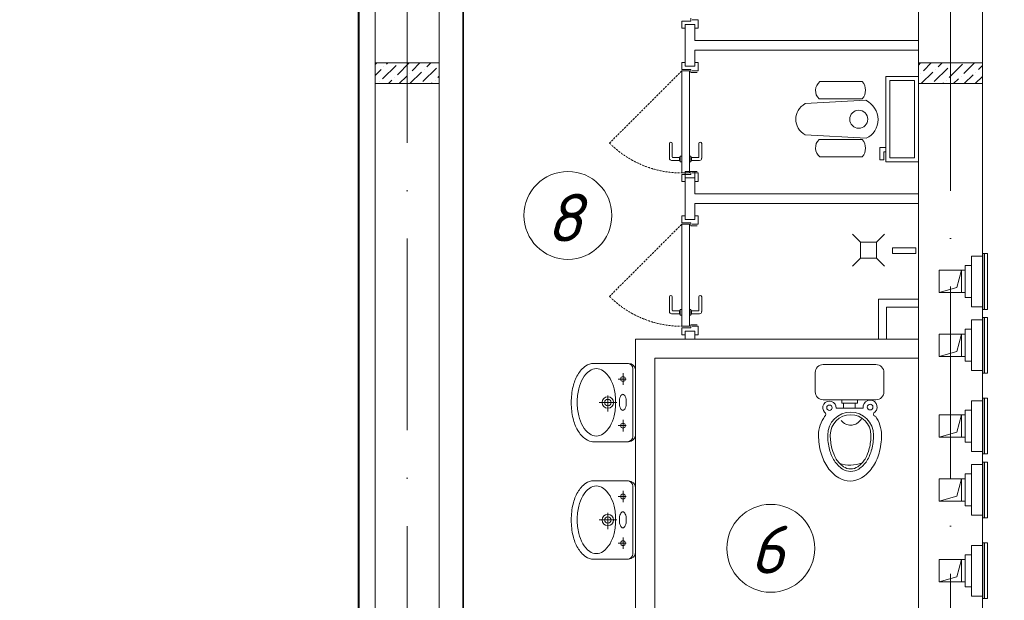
# Model space of a CAD drawing. Header units: millimetres. Extents: x 1114507 to 93926427, y 174473 to 817039.
# Tile 386 of 483: x 1952533 to 1958696, y 776860 to 780496. Entities that reach past the tile are written whole.
import ezdxf

# ---------------------------------------------------------------- set-up
doc = ezdxf.new("R2010")
doc.units = ezdxf.units.MM
for name, pattern in [('ACAD_ISO10W100', [18, 12, -3, 0, -3]), ('ADSK_Скрыто', [6, 3, -3]), ('Beruniy Xref$0$DASHED', [19.05, 12.7, -6.35])]:
    doc.linetypes.add(name, pattern=pattern)
for name, color, linetype, lineweight in [('_Hidden_', 7, 'ADSK_Скрыто', 9), ('expl', 234, 'Continuous', 13), ('Mechanical Equipment', 7, 'Continuous', 18), ('размеры', 12, 'Continuous', 15), ('Сантехника', 150, 'Continuous', 13)]:
    doc.layers.add(name, color=color, linetype=linetype, lineweight=lineweight)
doc.layers.add('ventilatsiya', color=7, linetype='Continuous')
doc.layers.add('АСО-стены кирпич 380 мм', color=7, linetype='Continuous', lineweight=35, true_color=0x745739)
doc.styles.add('iso', font='isocpeur.TTF')
doc.styles.get("Standard").update_dxf_attribs({"font": 'isocpeui.ttf'})

# ---------------------------------------------------------------- blocks, each defined once
blk = doc.blocks.new('blokqav3mak')
at = {"color": 252, "lineweight": 0, "ltscale": 100}
blk.add_line((1599459.4, 782732.1), (1599459.4, 775375.1), dxfattribs=at)
at = {"color": 32, "lineweight": 0, "ltscale": 100}
blk.add_line((1599466.4, 782725.1), (1599466.4, 775375.1), dxfattribs=at)
at = {"color": 1, "linetype": 'ACAD_ISO10W100', "lineweight": 0, "ltscale": 100}
for p, q in [((1599766.4, 782725.1), (1599766.4, 766825.1)), ((1603166.4, 782425.1), (1603166.4, 766825.1))]:
    blk.add_line(p, q, dxfattribs=at)
at = {"lineweight": 0, "ltscale": 100}
for p, q in [((1599566.4, 782625.1), (1599566.4, 775455.1)), ((1599966.4, 782225.1), (1599966.4, 775455.1)), ((1602966.4, 776325.1), (1602966.4, 782225.1)), ((1603366.4, 776325.1), (1603366.4, 782225.1)), ((1602766.4, 778495.1), (1602766.4, 778695.1)), ((1602766.4, 778695.1), (1602966.4, 778695.1)), ((1602966.4, 778695.1), (1602966.4, 778495.1)), ((1601196.4, 776325.1), (1601196.4, 778495.1)), ((1601196.4, 778495.1), (1602966.4, 778495.1)), ((1602966.4, 778495.1), (1602766.4, 778495.1)), ((1601316.4, 776325.1), (1601316.4, 778375.1)), ((1601316.4, 778375.1), (1602966.4, 778375.1))]:
    blk.add_line(p, q, dxfattribs=at)
at = {"color": 0, "lineweight": 0}
for p, q in [((1601484.5, 780443.2), (1601484.5, 780487)), ((1601484.5, 780487), (1601541.4, 780487)), ((1601541.4, 780487), (1601541.4, 780504.5)), ((1601550.1, 780495.7), (1601588.2, 780495.7)), ((1601588.2, 780495.7), (1601588.2, 780443.2)), ((1601506.4, 780443.2), (1601484.5, 780443.2)), ((1601506.4, 780465.1), (1601566.4, 780465.1)), ((1601588.2, 780443.2), (1601566.4, 780443.2)), ((1601506.4, 780227), (1601484.5, 780227)), ((1601484.5, 780227), (1601484.5, 780183.2)), ((1601484.5, 780183.2), (1601541.4, 780183.2)), ((1601532.6, 780174.5), (1601484.5, 780174.5)), ((1601484.5, 780174.5), (1601484.5, 779535.7)), ((1601506.4, 780205.1), (1601566.4, 780205.1)), ((1601532.6, 779535.7), (1601532.6, 780174.5)), ((1601541.4, 780183.2), (1601541.4, 780165.7)), ((1601550.1, 780174.5), (1601588.2, 780174.5)), ((1601588.2, 780227), (1601566.4, 780227)), ((1601588.2, 780174.5), (1601588.2, 780227)), ((1601541.4, 780165.7), (1601580.7, 780165.7)), ((1601407.5, 779627.6), (1601407.5, 779719.5)), ((1601425, 779719.5), (1601425, 779636.4)), ((1601592.1, 779719.5), (1601592.1, 779636.4)), ((1601609.6, 779627.6), (1601609.6, 779719.5)), ((1601470.5, 779614.5), (1601420.6, 779614.5)), ((1601429.4, 779632), (1601470.5, 779632)), ((1601470.5, 779614.5), (1601470.5, 779632)), ((1601474.9, 779636.4), (1601475.7, 779636.4)), ((1601484.5, 779640.7), (1601475.7, 779640.7)), ((1601475.7, 779640.7), (1601475.7, 779605.7)), ((1601484.5, 779605.7), (1601484.5, 779640.7)), ((1601532.6, 779640.7), (1601541.4, 779640.7)), ((1601541.4, 779640.7), (1601541.4, 779605.7)), ((1601542.2, 779636.4), (1601541.4, 779636.4)), ((1601587.7, 779632), (1601546.6, 779632)), ((1601546.6, 779614.5), (1601546.6, 779632)), ((1601546.6, 779614.5), (1601596.4, 779614.5)), ((1601475.7, 779610.1), (1601474.9, 779610.1)), ((1601475.7, 779605.7), (1601484.5, 779605.7)), ((1601541.4, 779605.7), (1601532.6, 779605.7)), ((1601541.4, 779610.1), (1601542.2, 779610.1)), ((1601484.5, 779535.7), (1601532.6, 779535.7)), ((1601484.5, 779483.2), (1601484.5, 779527)), ((1601484.5, 779527), (1601541.4, 779527)), ((1601506.4, 779505.1), (1601566.4, 779505.1)), ((1601541.4, 779527), (1601541.4, 779544.5)), ((1601541.4, 779544.5), (1601580.7, 779544.5)), ((1601550.1, 779535.7), (1601588.2, 779535.7)), ((1601588.2, 779535.7), (1601588.2, 779483.2)), ((1601506.4, 779483.2), (1601484.5, 779483.2)), ((1601588.2, 779483.2), (1601566.4, 779483.2)), ((1601506.4, 779267), (1601484.5, 779267)), ((1601484.5, 779267), (1601484.5, 779223.2)), ((1601506.4, 779245.1), (1601566.4, 779245.1)), ((1601588.2, 779267), (1601566.4, 779267)), ((1601588.2, 779214.5), (1601588.2, 779267)), ((1601484.5, 779223.2), (1601541.4, 779223.2)), ((1601532.6, 779214.5), (1601484.5, 779214.5)), ((1601484.5, 779214.5), (1601484.5, 778575.7)), ((1601532.6, 778575.7), (1601532.6, 779214.5)), ((1601541.4, 779223.2), (1601541.4, 779205.7)), ((1601541.4, 779205.7), (1601580.7, 779205.7)), ((1601550.1, 779214.5), (1601588.2, 779214.5)), ((1601407.5, 778667.6), (1601407.5, 778759.5)), ((1601425, 778759.5), (1601425, 778676.4)), ((1601592.1, 778759.5), (1601592.1, 778676.4)), ((1601609.6, 778667.6), (1601609.6, 778759.5)), ((1601470.5, 778654.5), (1601420.6, 778654.5)), ((1601429.4, 778672), (1601470.5, 778672)), ((1601470.5, 778654.5), (1601470.5, 778672)), ((1601474.9, 778676.4), (1601475.7, 778676.4)), ((1601475.7, 778650.1), (1601474.9, 778650.1)), ((1601484.5, 778680.7), (1601475.7, 778680.7)), ((1601475.7, 778680.7), (1601475.7, 778645.7)), ((1601475.7, 778645.7), (1601484.5, 778645.7)), ((1601484.5, 778645.7), (1601484.5, 778680.7)), ((1601532.6, 778680.7), (1601541.4, 778680.7)), ((1601541.4, 778645.7), (1601532.6, 778645.7)), ((1601541.4, 778680.7), (1601541.4, 778645.7)), ((1601542.2, 778676.4), (1601541.4, 778676.4)), ((1601541.4, 778650.1), (1601542.2, 778650.1)), ((1601587.7, 778672), (1601546.6, 778672)), ((1601546.6, 778654.5), (1601546.6, 778672)), ((1601546.6, 778654.5), (1601596.4, 778654.5)), ((1601484.5, 778575.7), (1601532.6, 778575.7)), ((1601484.5, 778523.2), (1601484.5, 778567)), ((1601484.5, 778567), (1601541.4, 778567)), ((1601541.4, 778567), (1601541.4, 778584.5)), ((1601541.4, 778584.5), (1601580.7, 778584.5)), ((1601550.1, 778575.7), (1601588.2, 778575.7)), ((1601588.2, 778575.7), (1601588.2, 778523.2)), ((1601506.4, 778523.2), (1601484.5, 778523.2)), ((1601506.4, 778545.1), (1601566.4, 778545.1)), ((1601588.2, 778523.2), (1601566.4, 778523.2))]:
    blk.add_line(p, q, dxfattribs=at)
at = {"linetype": 'Continuous', "lineweight": 0, "ltscale": 100}
for p, q in [((1599566.4, 780214.5, 0), (1599577, 780225.1, 0)), ((1599566.4, 780147.1, 0), (1599603.8, 780184.5, 0)), ((1599612.2, 780125.6, 0), (1599696.4, 780209.8, 0)), ((1599620.6, 780201.4, 0), (1599620.6, 780201.4, 0)), ((1599637.4, 780218.2, 0), (1599644.3, 780225.1, 0)), ((1599704.8, 780150.9, 0), (1599779, 780225.1, 0)), ((1599783.7, 780095.1, 0), (1599856.3, 780167.7, 0)), ((1599797.4, 780176.1, 0), (1599846.4, 780225.1, 0)), ((1599864.7, 780108.8, 0), (1599948.9, 780193, 0)), ((1599873.2, 780184.5, 0), (1599873.2, 780184.5, 0)), ((1599890, 780201.4, 0), (1599913.7, 780225.1, 0)), ((1599965.8, 780209.8, 0), (1599965.8, 780209.8, 0)), ((1602966.4, 780211.9, 0), (1602979.5, 780225.1, 0)), ((1602984.2, 780095.1, 0), (1603056.8, 780167.7, 0)), ((1602997.9, 780176.1, 0), (1603046.9, 780225.1, 0)), ((1603065.2, 780108.8, 0), (1603149.4, 780193, 0)), ((1603073.7, 780184.5, 0), (1603073.7, 780184.5, 0)), ((1603090.5, 780201.4, 0), (1603114.2, 780225.1, 0)), ((1603157.8, 780134, 0), (1603242, 780218.2, 0)), ((1603166.3, 780209.8, 0), (1603166.3, 780209.8, 0)), ((1603250.5, 780159.3, 0), (1603316.3, 780225.1, 0)), ((1603326.2, 780167.7, 0), (1603326.2, 780167.7, 0)), ((1603343.1, 780184.5, 0), (1603366.4, 780207.8, 0)), ((1599595.3, 780108.8, 0), (1599595.3, 780108.8, 0)), ((1599649, 780095.1, 0), (1599671.1, 780117.2, 0)), ((1599687.9, 780134, 0), (1599687.9, 780134, 0)), ((1599716.4, 780095.1, 0), (1599763.7, 780142.4, 0)), ((1599780.6, 780159.3, 0), (1599780.6, 780159.3, 0)), ((1599940.5, 780117.2, 0), (1599940.5, 780117.2, 0)), ((1599957.4, 780134, 0), (1599966.4, 780143, 0)), ((1602981, 780159.3, 0), (1602981, 780159.3, 0)), ((1603141, 780117.2, 0), (1603141, 780117.2, 0)), ((1603186.3, 780095.1, 0), (1603216.8, 780125.6, 0)), ((1603233.6, 780142.4, 0), (1603233.6, 780142.4, 0)), ((1603253.6, 780095.1, 0), (1603309.4, 780150.9, 0)), ((1603321, 780095.1, 0), (1603366.4, 780140.5, 0)), ((1599918.4, 780095.1, 0), (1599923.7, 780100.4, 0)), ((1603118.9, 780095.1, 0), (1603124.2, 780100.4, 0))]:
    blk.add_line(p, q, dxfattribs=at)
at = {"color": 0, "linetype": 'Beruniy Xref$0$DASHED', "lineweight": 0}
for p, q in [((1601484.5, 780174.5), (1601032.8, 779722.8)), ((1601484.5, 779214.5), (1601032.8, 778762.8))]:
    blk.add_line(p, q, dxfattribs=at)
at = {"lineweight": 0}
for p, q in [((1602554.4, 779152.5), (1602604.4, 779102.5)), ((1602754.4, 779152.5), (1602704.4, 779102.5)), ((1602704.4, 779102.5), (1602604.4, 779102.5)), ((1602604.4, 779102.5), (1602604.4, 779002.5)), ((1602704.4, 779002.5), (1602704.4, 779102.5)), ((1602803.3, 779031.5), (1602803.3, 779066.2)), ((1602803.3, 779066.2), (1602950.6, 779066.2)), ((1602950.6, 779066.2), (1602950.6, 779031.5)), ((1602554.4, 778952.5), (1602604.4, 779002.5)), ((1602604.4, 779002.5), (1602704.4, 779002.5)), ((1602754.4, 778952.5), (1602704.4, 779002.5)), ((1602950.6, 779031.5), (1602803.3, 779031.5))]:
    blk.add_line(p, q, dxfattribs=at)
at = {"color": 144, "lineweight": 0, "ltscale": 100}
for p, q in [((1602966.4, 778745.1), (1602716.4, 778745.1)), ((1602716.4, 778745.1), (1602716.4, 778495.1))]:
    blk.add_line(p, q, dxfattribs=at)
at = {"color": 0, "linetype": 'Beruniy Xref$0$DASHED', "lineweight": 0}
for centre in [(1601484.5, 780174.5), (1601484.5, 779214.5)]:
    blk.add_arc(centre, 638.7, 225, 270, dxfattribs=at)
at = {"color": 0, "lineweight": 0}
for centre, radius, start, end in [((1601416.3, 779719.5), 8.75, 360, 180), ((1601600.8, 779719.5), 8.75, 360, 180), ((1601420.6, 779627.6), 13.1, 180, 270), ((1601429.4, 779636.4), 4.37, 180, 270), ((1601474.9, 779632), 4.37, 90, 180), ((1601474.9, 779614.5), 4.37, 180, 270), ((1601542.2, 779632), 4.37, 360, 90), ((1601542.2, 779614.5), 4.37, 270, 360), ((1601587.7, 779636.4), 4.37, 270, 360), ((1601596.4, 779627.6), 13.1, 270, 360), ((1601416.3, 778759.5), 8.75, 360, 180), ((1601600.8, 778759.5), 8.75, 360, 180), ((1601420.6, 778667.6), 13.1, 180, 270), ((1601429.4, 778676.4), 4.37, 180, 270), ((1601474.9, 778672), 4.37, 90, 180), ((1601474.9, 778654.5), 4.37, 180, 270), ((1601542.2, 778672), 4.37, 360, 90), ((1601542.2, 778654.5), 4.37, 270, 360), ((1601587.7, 778676.4), 4.37, 270, 360), ((1601596.4, 778667.6), 13.1, 270, 360)]:
    blk.add_arc(centre, radius, start, end, dxfattribs=at)
at = {"layer": '_Hidden_', "color": 5, "lineweight": 0}
for p, q in [((1603299.3, 779015.4), (1603299.3, 779015.1)), ((1603299.3, 779015.1), (1603299.3, 779015.4)), ((1603323.3, 779015.1), (1603323.3, 779015.4)), ((1603323.3, 779015.4), (1603323.3, 779015.1)), ((1603366.4, 779015.1), (1603366.4, 779015.4)), ((1603366.4, 779015.4), (1603366.4, 779015.1)), ((1603369.7, 779030.7), (1603370.2, 779030.7)), ((1603299.3, 778697.7), (1603299.3, 778697.4)), ((1603299.3, 778697.4), (1603299.3, 778697.7)), ((1603323.3, 778697.4), (1603323.3, 778697.7)), ((1603323.3, 778697.7), (1603323.3, 778697.4)), ((1603366.4, 778697.7), (1603366.4, 778697.4)), ((1603366.4, 778697.4), (1603366.4, 778697.7)), ((1603370.2, 778681.7), (1603369.7, 778681.7)), ((1603369.7, 778631.1), (1603370.2, 778631.1)), ((1603299.3, 778615.9), (1603299.3, 778615.5)), ((1603299.3, 778615.5), (1603299.3, 778615.9)), ((1603323.3, 778615.5), (1603323.3, 778615.9)), ((1603323.3, 778615.9), (1603323.3, 778615.5)), ((1603366.4, 778615.5), (1603366.4, 778615.9)), ((1603366.4, 778615.9), (1603366.4, 778615.5)), ((1603299.3, 778298.2), (1603299.3, 778297.9)), ((1603299.3, 778297.9), (1603299.3, 778298.2)), ((1603323.3, 778297.9), (1603323.3, 778298.2)), ((1603323.3, 778298.2), (1603323.3, 778297.9)), ((1603366.4, 778298.2), (1603366.4, 778297.9)), ((1603366.4, 778297.9), (1603366.4, 778298.2)), ((1603370.2, 778282.2), (1603369.7, 778282.2)), ((1603299.3, 778109.6), (1603299.3, 778109.3)), ((1603299.3, 778109.3), (1603299.3, 778109.6)), ((1603323.3, 778109.3), (1603323.3, 778109.6)), ((1603323.3, 778109.6), (1603323.3, 778109.3)), ((1603366.4, 778109.3), (1603366.4, 778109.6)), ((1603366.4, 778109.6), (1603366.4, 778109.3)), ((1603369.7, 778124.9), (1603370.2, 778124.9)), ((1603299.3, 777792), (1603299.3, 777791.6)), ((1603299.3, 777791.6), (1603299.3, 777792)), ((1603323.3, 777791.6), (1603323.3, 777792)), ((1603323.3, 777792), (1603323.3, 777791.6)), ((1603366.4, 777792), (1603366.4, 777791.6)), ((1603366.4, 777791.6), (1603366.4, 777792)), ((1603370.2, 777776), (1603369.7, 777776)), ((1603299.3, 777710.1), (1603299.3, 777709.8)), ((1603299.3, 777709.8), (1603299.3, 777710.1)), ((1603323.3, 777709.8), (1603323.3, 777710.1)), ((1603323.3, 777710.1), (1603323.3, 777709.8)), ((1603366.4, 777709.8), (1603366.4, 777710.1)), ((1603366.4, 777710.1), (1603366.4, 777709.8)), ((1603369.7, 777725.4), (1603370.2, 777725.4)), ((1603299.3, 777392.4), (1603299.3, 777392.1)), ((1603299.3, 777392.1), (1603299.3, 777392.4)), ((1603323.3, 777392.1), (1603323.3, 777392.4)), ((1603323.3, 777392.4), (1603323.3, 777392.1)), ((1603366.4, 777392.4), (1603366.4, 777392.1)), ((1603366.4, 777392.1), (1603366.4, 777392.4)), ((1603370.2, 777376.4), (1603369.7, 777376.4)), ((1603369.7, 777219.1), (1603370.2, 777219.1)), ((1603299.3, 777203.9), (1603299.3, 777203.5)), ((1603299.3, 777203.5), (1603299.3, 777203.9)), ((1603323.3, 777203.5), (1603323.3, 777203.9)), ((1603323.3, 777203.9), (1603323.3, 777203.5)), ((1603366.4, 777203.5), (1603366.4, 777203.9)), ((1603366.4, 777203.9), (1603366.4, 777203.5)), ((1603299.3, 776886.2), (1603299.3, 776885.9)), ((1603299.3, 776885.9), (1603299.3, 776886.2)), ((1603323.3, 776885.9), (1603323.3, 776886.2)), ((1603323.3, 776886.2), (1603323.3, 776885.9)), ((1603366.4, 776886.2), (1603366.4, 776885.9)), ((1603366.4, 776885.9), (1603366.4, 776886.2)), ((1603370.2, 776870.2), (1603369.7, 776870.2))]:
    blk.add_line(p, q, dxfattribs=at)
at = {"layer": 'Mechanical Equipment', "color": 5, "lineweight": 0}
for p, q in [((1603323.3, 779015.4), (1603299.3, 779015.4)), ((1603299.3, 779015.4), (1603299.3, 779015.1)), ((1603299.3, 779005.4), (1603299.3, 779015.4)), ((1603299.3, 778707.4), (1603299.3, 779005.4)), ((1603366.4, 779015.4), (1603323.3, 779015.4)), ((1603323.3, 779015.1), (1603323.3, 779015.4)), ((1603323.3, 779015.4), (1603323.3, 779015.1)), ((1603366.4, 779015.1), (1603366.4, 779015.4)), ((1603366.4, 779015.4), (1603366.4, 779005.4)), ((1603366.4, 779005.4), (1603366.4, 778707.4)), ((1603369.4, 779030.7), (1603369.4, 778681.7)), ((1603369.7, 779030.7), (1603369.7, 778681.7)), ((1603369.7, 779030.7), (1603379.4, 779030.7)), ((1603379.4, 779030.7), (1603388.8, 779030.7)), ((1603379.4, 779030.7), (1603379.4, 778681.7)), ((1603388.8, 779030.7), (1603398.4, 779030.7)), ((1603398.4, 778681.7), (1603398.4, 779030.7)), ((1603299.3, 778956.4), (1603258.1, 778956.4)), ((1603258.1, 778756.4), (1603258.1, 778956.4)), ((1603258.1, 778756.4), (1603299.3, 778756.4)), ((1603299.3, 778697.4), (1603299.3, 778707.4)), ((1603299.3, 778697.7), (1603299.3, 778697.4)), ((1603299.3, 778697.4), (1603323.3, 778697.4)), ((1603323.3, 778697.4), (1603323.3, 778697.7)), ((1603323.3, 778697.7), (1603323.3, 778697.4)), ((1603323.3, 778697.4), (1603366.4, 778697.4)), ((1603366.4, 778707.4), (1603366.4, 778697.4)), ((1603366.4, 778697.4), (1603366.4, 778697.7)), ((1603369.4, 778631.1), (1603369.4, 778282.2)), ((1603379.4, 778681.7), (1603369.7, 778681.7)), ((1603369.7, 778631.1), (1603369.7, 778282.2)), ((1603369.7, 778631.1), (1603379.4, 778631.1)), ((1603388.8, 778681.7), (1603379.4, 778681.7)), ((1603379.4, 778631.1), (1603388.8, 778631.1)), ((1603379.4, 778631.1), (1603379.4, 778282.2)), ((1603398.4, 778681.7), (1603388.8, 778681.7)), ((1603388.8, 778631.1), (1603398.4, 778631.1)), ((1603398.4, 778282.2), (1603398.4, 778631.1)), ((1603323.3, 778615.9), (1603299.3, 778615.9)), ((1603299.3, 778615.9), (1603299.3, 778615.5)), ((1603299.3, 778605.9), (1603299.3, 778615.9)), ((1603299.3, 778307.9), (1603299.3, 778605.9)), ((1603366.4, 778615.9), (1603323.3, 778615.9)), ((1603323.3, 778615.5), (1603323.3, 778615.9)), ((1603323.3, 778615.9), (1603323.3, 778615.5)), ((1603366.4, 778615.5), (1603366.4, 778615.9)), ((1603366.4, 778615.9), (1603366.4, 778605.9)), ((1603366.4, 778605.9), (1603366.4, 778307.9)), ((1603299.3, 778556.9), (1603258.1, 778556.9)), ((1603258.1, 778356.9), (1603258.1, 778556.9)), ((1603258.1, 778356.9), (1603299.3, 778356.9)), ((1603299.3, 778297.9), (1603299.3, 778307.9)), ((1603299.3, 778298.2), (1603299.3, 778297.9)), ((1603299.3, 778297.9), (1603323.3, 778297.9)), ((1603323.3, 778297.9), (1603323.3, 778298.2)), ((1603323.3, 778298.2), (1603323.3, 778297.9)), ((1603323.3, 778297.9), (1603366.4, 778297.9)), ((1603366.4, 778307.9), (1603366.4, 778297.9)), ((1603366.4, 778297.9), (1603366.4, 778298.2)), ((1603379.4, 778282.2), (1603369.7, 778282.2)), ((1603388.8, 778282.2), (1603379.4, 778282.2)), ((1603398.4, 778282.2), (1603388.8, 778282.2)), ((1603323.3, 778109.6), (1603299.3, 778109.6)), ((1603299.3, 778109.6), (1603299.3, 778109.3)), ((1603299.3, 778099.6), (1603299.3, 778109.6)), ((1603299.3, 777801.6), (1603299.3, 778099.6)), ((1603366.4, 778109.6), (1603323.3, 778109.6)), ((1603323.3, 778109.3), (1603323.3, 778109.6)), ((1603323.3, 778109.6), (1603323.3, 778109.3)), ((1603366.4, 778109.3), (1603366.4, 778109.6)), ((1603366.4, 778109.6), (1603366.4, 778099.6)), ((1603366.4, 778099.6), (1603366.4, 777801.6)), ((1603369.4, 778124.9), (1603369.4, 777776)), ((1603369.7, 778124.9), (1603369.7, 777776)), ((1603369.7, 778124.9), (1603379.4, 778124.9)), ((1603379.4, 778124.9), (1603388.8, 778124.9)), ((1603379.4, 778124.9), (1603379.4, 777776)), ((1603388.8, 778124.9), (1603398.4, 778124.9)), ((1603398.4, 777776), (1603398.4, 778124.9)), ((1603299.3, 778050.6), (1603258.1, 778050.6)), ((1603258.1, 777850.6), (1603258.1, 778050.6)), ((1603258.1, 777850.6), (1603299.3, 777850.6)), ((1603299.3, 777791.6), (1603299.3, 777801.6)), ((1603299.3, 777792), (1603299.3, 777791.6)), ((1603299.3, 777791.6), (1603323.3, 777791.6)), ((1603323.3, 777791.6), (1603323.3, 777792)), ((1603323.3, 777792), (1603323.3, 777791.6)), ((1603323.3, 777791.6), (1603366.4, 777791.6)), ((1603366.4, 777801.6), (1603366.4, 777791.6)), ((1603366.4, 777791.6), (1603366.4, 777792)), ((1603379.4, 777776), (1603369.7, 777776)), ((1603388.8, 777776), (1603379.4, 777776)), ((1603398.4, 777776), (1603388.8, 777776)), ((1603323.3, 777710.1), (1603299.3, 777710.1)), ((1603299.3, 777710.1), (1603299.3, 777709.8)), ((1603299.3, 777700.1), (1603299.3, 777710.1)), ((1603366.4, 777710.1), (1603323.3, 777710.1)), ((1603323.3, 777709.8), (1603323.3, 777710.1)), ((1603323.3, 777710.1), (1603323.3, 777709.8)), ((1603366.4, 777709.8), (1603366.4, 777710.1)), ((1603366.4, 777710.1), (1603366.4, 777700.1)), ((1603369.4, 777725.4), (1603369.4, 777376.4)), ((1603369.7, 777725.4), (1603369.7, 777376.4)), ((1603369.7, 777725.4), (1603379.4, 777725.4)), ((1603379.4, 777725.4), (1603388.8, 777725.4)), ((1603379.4, 777725.4), (1603379.4, 777376.4)), ((1603388.8, 777725.4), (1603398.4, 777725.4)), ((1603398.4, 777376.4), (1603398.4, 777725.4)), ((1603299.3, 777651.1), (1603258.1, 777651.1)), ((1603258.1, 777451.1), (1603258.1, 777651.1)), ((1603299.3, 777402.1), (1603299.3, 777700.1)), ((1603366.4, 777700.1), (1603366.4, 777402.1)), ((1603258.1, 777451.1), (1603299.3, 777451.1)), ((1603299.3, 777392.1), (1603299.3, 777402.1)), ((1603366.4, 777402.1), (1603366.4, 777392.1)), ((1603299.3, 777392.4), (1603299.3, 777392.1)), ((1603299.3, 777392.1), (1603323.3, 777392.1)), ((1603323.3, 777392.1), (1603323.3, 777392.4)), ((1603323.3, 777392.4), (1603323.3, 777392.1)), ((1603323.3, 777392.1), (1603366.4, 777392.1)), ((1603366.4, 777392.1), (1603366.4, 777392.4)), ((1603379.4, 777376.4), (1603369.7, 777376.4)), ((1603388.8, 777376.4), (1603379.4, 777376.4)), ((1603398.4, 777376.4), (1603388.8, 777376.4)), ((1603369.4, 777219.1), (1603369.4, 776870.2)), ((1603369.7, 777219.1), (1603369.7, 776870.2)), ((1603369.7, 777219.1), (1603379.4, 777219.1)), ((1603379.4, 777219.1), (1603388.8, 777219.1)), ((1603379.4, 777219.1), (1603379.4, 776870.2)), ((1603388.8, 777219.1), (1603398.4, 777219.1)), ((1603398.4, 776870.2), (1603398.4, 777219.1)), ((1603323.3, 777203.9), (1603299.3, 777203.9)), ((1603299.3, 777203.9), (1603299.3, 777203.5)), ((1603299.3, 777193.9), (1603299.3, 777203.9)), ((1603299.3, 776895.9), (1603299.3, 777193.9)), ((1603366.4, 777203.9), (1603323.3, 777203.9)), ((1603323.3, 777203.5), (1603323.3, 777203.9)), ((1603323.3, 777203.9), (1603323.3, 777203.5)), ((1603366.4, 777203.5), (1603366.4, 777203.9)), ((1603366.4, 777203.9), (1603366.4, 777193.9)), ((1603366.4, 777193.9), (1603366.4, 776895.9)), ((1603299.3, 777144.9), (1603258.1, 777144.9)), ((1603258.1, 776944.9), (1603258.1, 777144.9)), ((1603258.1, 776944.9), (1603299.3, 776944.9)), ((1603299.3, 776885.9), (1603299.3, 776895.9)), ((1603299.3, 776886.2), (1603299.3, 776885.9)), ((1603299.3, 776885.9), (1603323.3, 776885.9)), ((1603323.3, 776885.9), (1603323.3, 776886.2)), ((1603323.3, 776886.2), (1603323.3, 776885.9)), ((1603323.3, 776885.9), (1603366.4, 776885.9)), ((1603366.4, 776895.9), (1603366.4, 776885.9)), ((1603366.4, 776885.9), (1603366.4, 776886.2)), ((1603379.4, 776870.2), (1603369.7, 776870.2)), ((1603388.8, 776870.2), (1603379.4, 776870.2)), ((1603398.4, 776870.2), (1603388.8, 776870.2))]:
    blk.add_line(p, q, dxfattribs=at)
at = {"layer": 'ventilatsiya', "lineweight": 0, "ltscale": 100}
for p, q in [((1603236.4, 778926.4), (1603096.4, 778926.4)), ((1603096.4, 778926.4), (1603096.4, 778786.4)), ((1603191, 778926.4), (1603258.1, 778926.4)), ((1603236.4, 778926.4), (1603207.2, 778818)), ((1603236.4, 778786.4), (1603236.4, 778926.4)), ((1603207.2, 778818), (1603096.4, 778786.4)), ((1603096.4, 778786.4), (1603236.4, 778786.4)), ((1603191, 778786.4), (1603258.1, 778786.4)), ((1603236.4, 778526.9), (1603096.4, 778526.9)), ((1603096.4, 778526.9), (1603096.4, 778386.9)), ((1603191, 778526.9), (1603258.1, 778526.9)), ((1603236.4, 778526.9), (1603207.2, 778418.5)), ((1603236.4, 778386.9), (1603236.4, 778526.9)), ((1603207.2, 778418.5), (1603096.4, 778386.9)), ((1603096.4, 778386.9), (1603236.4, 778386.9)), ((1603191, 778386.9), (1603258.1, 778386.9)), ((1603236.4, 778020.6), (1603096.4, 778020.6)), ((1603096.4, 778020.6), (1603096.4, 777880.6)), ((1603191, 778020.6), (1603258.1, 778020.6)), ((1603236.4, 778020.6), (1603207.2, 777912.3)), ((1603236.4, 777880.6), (1603236.4, 778020.6)), ((1603207.2, 777912.3), (1603096.4, 777880.6)), ((1603096.4, 777880.6), (1603236.4, 777880.6)), ((1603191, 777880.6), (1603258.1, 777880.6)), ((1603236.4, 777621.1), (1603096.4, 777621.1)), ((1603096.4, 777621.1), (1603096.4, 777481.1)), ((1603191, 777621.1), (1603258.1, 777621.1)), ((1603236.4, 777621.1), (1603207.2, 777512.8)), ((1603236.4, 777481.1), (1603236.4, 777621.1)), ((1603207.2, 777512.8), (1603096.4, 777481.1)), ((1603096.4, 777481.1), (1603236.4, 777481.1)), ((1603191, 777481.1), (1603258.1, 777481.1)), ((1603236.4, 777114.9), (1603096.4, 777114.9)), ((1603096.4, 777114.9), (1603096.4, 776974.9)), ((1603191, 777114.9), (1603258.1, 777114.9)), ((1603236.4, 777114.9), (1603207.2, 777006.5)), ((1603236.4, 776974.9), (1603236.4, 777114.9)), ((1603207.2, 777006.5), (1603096.4, 776974.9)), ((1603096.4, 776974.9), (1603236.4, 776974.9)), ((1603191, 776974.9), (1603258.1, 776974.9))]:
    blk.add_line(p, q, dxfattribs=at)
at = {"layer": 'АСО-стены кирпич 380 мм', "color": 5, "lineweight": 0}
for p, q in [((1601506.4, 780205.1), (1601506.4, 780465.1)), ((1601506.4, 780465.1), (1601566.4, 780465.1)), ((1601566.4, 780465.1), (1601566.4, 780365.1)), ((1601566.4, 780365.1), (1602966.4, 780365.1)), ((1602966.4, 780365.1), (1602966.4, 780305.1)), ((1601566.4, 780305.1), (1601566.4, 780205.1)), ((1602966.4, 780305.1), (1601566.4, 780305.1)), ((1601566.4, 780205.1), (1601506.4, 780205.1)), ((1601506.4, 779245.1), (1601506.4, 779545.1)), ((1601506.4, 779545.1), (1601566.4, 779545.1)), ((1601566.4, 779545.1), (1601566.4, 779405.1)), ((1601566.4, 779405.1), (1602966.4, 779405.1)), ((1602966.4, 779405.1), (1602966.4, 779345.1)), ((1601566.4, 779345.1), (1601566.4, 779245.1)), ((1602966.4, 779345.1), (1601566.4, 779345.1)), ((1601566.4, 779245.1), (1601506.4, 779245.1)), ((1601506.4, 778495.1), (1601506.4, 778545.1)), ((1601566.4, 778545.1), (1601566.4, 778495.1))]:
    blk.add_line(p, q, dxfattribs=at)
at = {"layer": 'размеры', "lineweight": 0, "ltscale": 5}
for p, q in [((1599566.4, 780095.1), (1599566.4, 780225.1)), ((1599566.4, 780225.1), (1599966.4, 780225.1)), ((1599966.4, 780225.1), (1599566.4, 780225.1)), ((1599566.4, 780225.1), (1599566.4, 780095.1)), ((1599966.4, 780225.1), (1599966.4, 780095.1)), ((1599966.4, 780095.1), (1599966.4, 780225.1)), ((1602966.4, 780095.1), (1602966.4, 780225.1)), ((1602966.4, 780225.1), (1603366.4, 780225.1)), ((1603366.4, 780225.1), (1602966.4, 780225.1)), ((1602966.4, 780225.1), (1602966.4, 780095.1)), ((1603366.4, 780225.1), (1603366.4, 780095.1)), ((1603366.4, 780095.1), (1603366.4, 780225.1)), ((1599966.4, 780095.1), (1599566.4, 780095.1)), ((1599566.4, 780095.1), (1599966.4, 780095.1)), ((1603366.4, 780095.1), (1602966.4, 780095.1)), ((1602966.4, 780095.1), (1603366.4, 780095.1))]:
    blk.add_line(p, q, dxfattribs=at)
at = {"layer": 'Сантехника', "lineweight": 0}
for p, q in [((1602349.6, 780107.9), (1602614.9, 780107.9)), ((1602966.4, 780139.1), (1602763.2, 780139.1)), ((1602763.2, 780139.1), (1602763.2, 779605.7)), ((1602941.4, 780114.1), (1602788.2, 780114.1)), ((1602788.2, 780114.1), (1602788.2, 779630.7)), ((1602941.4, 779630.7), (1602941.4, 780114.1)), ((1602966.4, 779605.7), (1602966.4, 780139.1)), ((1602637, 779990.7), (1602258.2, 779970.4)), ((1602344.2, 779999.8), (1602614.9, 779999.8)), ((1602258.2, 779774.4), (1602639.9, 779753.9)), ((1602344.2, 779744.9), (1602614.9, 779744.9)), ((1602763.2, 779694.6), (1602725.1, 779694.6)), ((1602725.1, 779694.6), (1602725.1, 779618.4)), ((1602349.6, 779636.8), (1602614.9, 779636.8)), ((1602725.1, 779618.4), (1602750.5, 779618.4)), ((1602750.5, 779618.4), (1602750.5, 779669.2)), ((1602750.5, 779669.2), (1602763.2, 779669.2)), ((1602788.2, 779630.7), (1602941.4, 779630.7)), ((1602763.2, 779605.7), (1602966.4, 779605.7)), ((1600926.2, 778343.3), (1601151.4, 778343.3)), ((1601117.3, 778281.2), (1601117.3, 778210)), ((1601178.4, 778313.7), (1601178.4, 778098.1)), ((1601196.4, 778298.4), (1601196.4, 778098.1)), ((1601137.9, 778245.6), (1601086.6, 778245.6)), ((1601022.4, 778142.6), (1601022.4, 778041.5)), ((1601078.9, 778098.1), (1600968.6, 778098.1)), ((1601178.4, 777882.6), (1601178.4, 778098.1)), ((1601196.4, 778098.1), (1601196.4, 777897.9)), ((1601137.9, 777953.4), (1601086.6, 777953.4)), ((1601117.3, 777989), (1601117.3, 777917.8)), ((1601151.4, 777852.9), (1600926.2, 777852.9)), ((1600926.2, 777607.9), (1601151.4, 777607.9)), ((1601117.3, 777545.8), (1601117.3, 777474.6)), ((1601178.4, 777578.2), (1601178.4, 777362.7)), ((1601196.4, 777562.9), (1601196.4, 777362.7)), ((1601137.9, 777510.2), (1601086.6, 777510.2)), ((1601022.4, 777407.2), (1601022.4, 777306)), ((1601078.9, 777362.7), (1600968.6, 777362.7)), ((1601178.4, 777147.1), (1601178.4, 777362.7)), ((1601196.4, 777362.7), (1601196.4, 777162.4)), ((1601137.9, 777218), (1601086.6, 777218)), ((1601117.3, 777253.6), (1601117.3, 777182.4)), ((1601151.4, 777117.5), (1600926.2, 777117.5))]:
    blk.add_line(p, q, dxfattribs=at)
at = {"layer": 'Сантехника', "lineweight": 0, "ltscale": 5}
for p, q in [((1602700.7, 778335.7), (1602370.7, 778335.7)), ((1602700.7, 778335.7), (1602370.7, 778335.7)), ((1602320.7, 778285.7), (1602320.7, 778165.7)), ((1602320.7, 778285.7), (1602320.7, 778165.7)), ((1602750.7, 778165.7), (1602750.7, 778285.7)), ((1602750.7, 778165.7), (1602750.7, 778285.7)), ((1602370.7, 778115.7), (1602700.7, 778115.7)), ((1602370.7, 778115.7), (1602700.7, 778115.7)), ((1602485.9, 778115.7), (1602485.9, 778095)), ((1602585.5, 778115.7), (1602485.9, 778115.7)), ((1602485.9, 778115.7), (1602485.9, 778095)), ((1602585.5, 778115.7), (1602485.9, 778115.7)), ((1602485.9, 778095), (1602498.1, 778095)), ((1602485.9, 778095), (1602498.1, 778095)), ((1602498.1, 778095), (1602498.1, 778062.7)), ((1602498.1, 778095), (1602569.8, 778095)), ((1602498.1, 778095), (1602498.1, 778062.7)), ((1602498.1, 778095), (1602569.8, 778095)), ((1602569.8, 778095), (1602585.5, 778095)), ((1602569.8, 778060.6), (1602569.8, 778095)), ((1602569.8, 778095), (1602585.5, 778095)), ((1602569.8, 778060.6), (1602569.8, 778095)), ((1602585.5, 778095), (1602585.5, 778115.7)), ((1602585.5, 778095), (1602585.5, 778115.7)), ((1602498.1, 778062.7), (1602451, 778062.7)), ((1602498.1, 778062.7), (1602451, 778062.7)), ((1602569.8, 778062.7), (1602498.1, 778062.7)), ((1602569.8, 778062.7), (1602498.1, 778062.7)), ((1602620.9, 778062.7), (1602569.8, 778062.7)), ((1602620.9, 778062.7), (1602569.8, 778062.7))]:
    blk.add_line(p, q, dxfattribs=at)
at = {"layer": 'Сантехника', "lineweight": 0}
for centre, radius in [((1602592.7, 779872.4), 56.3), ((1601117.3, 778245.6), 15.4), ((1601022.4, 778098.1), 35.9), ((1601022.4, 778098.1), 20.1), ((1601117.3, 777953.4), 15.4), ((1601117.3, 777510.2), 15.4), ((1601022.4, 777362.7), 35.9), ((1601022.4, 777362.7), 20.1), ((1601117.3, 777218), 15.4)]:
    blk.add_circle(centre, radius, dxfattribs=at)
at = {"layer": 'Сантехника', "lineweight": 0, "ltscale": 5}
for centre, radius in [((1602409.4, 778066), 16.8), ((1602409.4, 778066), 16.8), ((1602664, 778069.7), 17.7), ((1602664, 778069.7), 17.7)]:
    blk.add_circle(centre, radius, dxfattribs=at)
at = {"layer": 'Сантехника', "lineweight": 0}
for centre, radius, start, end in [((1602393.8, 780051.5), 71.6, 128.08271, 226.17272), ((1602553.1, 780053.9), 82.1, 318.78504, 41.14502), ((1602393.8, 779693.2), 71.6, 133.82728, 231.91729), ((1602553.1, 779690.8), 82.1, 318.85498, 41.21496), ((1600988, 778184.3), 177.4, 126.02779, 150.33698), ((1600932.1, 778261.3), 82.2, 90, 126.02779), ((1600932.1, 778261.3), 82.2, 85.88044, 90), ((1601145.2, 778310.1), 33.3, 0, 90), ((1601151.4, 778298.4), 45, 0, 90), ((1601077.7, 778133.3), 280.6, 150.33698, 166.7261), ((1600999.2, 778173), 154, 126.02779, 150.33698), ((1600950.6, 778239.8), 71.4, 90, 126.02779), ((1600950.6, 778239.8), 71.4, 53.97221, 90), ((1600902, 778173), 154, 29.66302, 53.97221), ((1601219.9, 778099.7), 426.7, 166.7261, 180), ((1601077, 778128.7), 243.6, 150.33698, 166.7261), ((1600824.2, 778128.7), 243.6, 13.2739, 29.66302), ((1601200.5, 778099.5), 370.4, 166.7261, 180), ((1600700.8, 778099.5), 370.4, 0, 13.2739), ((1601164, 778108), 69, 156.68018, 169.87605), ((1601134.3, 778120.8), 36.7, 133.85702, 156.68018), ((1601116.1, 778139.8), 10.3, 90, 133.85702), ((1601116.1, 778139.8), 10.3, 46.14298, 90), ((1601097.8, 778120.8), 36.7, 23.31982, 46.14298), ((1601068.1, 778108), 69, 10.12395, 23.31982), ((1601219.9, 778099.7), 426.7, 180, 180.21449), ((1601219.9, 778096.5), 426.7, 179.78551, 180), ((1601219.9, 778096.5), 426.7, 180, 193.2739), ((1601200.5, 778099.5), 370.4, 180, 193.2739), ((1600700.8, 778099.5), 370.4, 346.7261, 0), ((1601211.3, 778099.5), 117, 169.87605, 180), ((1601211.3, 778099.5), 117, 180, 190.12395), ((1601164, 778091.1), 69, 190.12395, 203.31982), ((1601068.1, 778091.1), 69, 336.68018, 349.87605), ((1601020.8, 778099.5), 117, 0, 10.12395), ((1601020.8, 778099.5), 117, 349.87605, 0), ((1601077, 778070.4), 243.6, 193.2739, 209.66302), ((1600824.2, 778070.4), 243.6, 330.33698, 346.7261), ((1601134.3, 778078.3), 36.7, 203.31982, 226.14298), ((1601116.1, 778059.3), 10.3, 226.14298, 270), ((1601116.1, 778059.3), 10.3, 270, 313.85702), ((1601097.8, 778078.3), 36.7, 313.85702, 336.68018), ((1601077.7, 778063), 280.6, 193.2739, 209.66302), ((1600999.2, 778026.1), 154, 209.66302, 233.97221), ((1600902, 778026.1), 154, 306.02779, 330.33698), ((1600988, 778011.9), 177.4, 209.66302, 233.97221), ((1600950.6, 777959.3), 71.4, 233.97221, 270), ((1600950.6, 777959.3), 71.4, 270, 306.02779), ((1601151.4, 777897.9), 45, 270, 0), ((1600932.1, 777935), 82.2, 233.97221, 270), ((1600932.1, 777935), 82.2, 270, 274.11956), ((1601145.2, 777886.2), 33.3, 270, 0), ((1602650.7, 777863.7), 305.2, 195.84662, 214.4219), ((1602581.8, 777816.5), 221.7, 214.4219, 238.84923), ((1600988, 777448.9), 177.4, 126.02779, 150.33698), ((1600932.1, 777525.9), 82.2, 90, 126.02779), ((1600932.1, 777525.9), 82.2, 85.88044, 90), ((1601145.2, 777574.7), 33.3, 0, 90), ((1601151.4, 777562.9), 45, 0, 90), ((1601077.7, 777397.8), 280.6, 150.33698, 166.7261), ((1600999.2, 777437.5), 154, 126.02779, 150.33698), ((1600950.6, 777504.3), 71.4, 90, 126.02779), ((1600950.6, 777504.3), 71.4, 53.97221, 90), ((1600902, 777437.5), 154, 29.66302, 53.97221), ((1601219.9, 777364.3), 426.7, 166.7261, 180), ((1601077, 777393.2), 243.6, 150.33698, 166.7261), ((1600824.2, 777393.2), 243.6, 13.2739, 29.66302), ((1601200.5, 777364.1), 370.4, 166.7261, 180), ((1600700.8, 777364.1), 370.4, 0, 13.2739), ((1601164, 777372.5), 69, 156.68018, 169.87605), ((1601134.3, 777385.3), 36.7, 133.85702, 156.68018), ((1601116.1, 777404.4), 10.3, 90, 133.85702), ((1601116.1, 777404.4), 10.3, 46.14298, 90), ((1601097.8, 777385.3), 36.7, 23.31982, 46.14298), ((1601068.1, 777372.5), 69, 10.12395, 23.31982), ((1601219.9, 777364.3), 426.7, 180, 180.21449), ((1601219.9, 777361.1), 426.7, 179.78551, 180), ((1601219.9, 777361.1), 426.7, 180, 193.2739), ((1601200.5, 777364.1), 370.4, 180, 193.2739), ((1600700.8, 777364.1), 370.4, 346.7261, 0), ((1601211.3, 777364.1), 117, 169.87605, 180), ((1601211.3, 777364.1), 117, 180, 190.12395), ((1601164, 777355.6), 69, 190.12395, 203.31982), ((1601068.1, 777355.6), 69, 336.68018, 349.87605), ((1601020.8, 777364.1), 117, 0, 10.12395), ((1601020.8, 777364.1), 117, 349.87605, 0), ((1601077, 777335), 243.6, 193.2739, 209.66302), ((1600824.2, 777335), 243.6, 330.33698, 346.7261), ((1601134.3, 777342.9), 36.7, 203.31982, 226.14298), ((1601116.1, 777323.8), 10.3, 226.14298, 270), ((1601116.1, 777323.8), 10.3, 270, 313.85702), ((1601097.8, 777342.9), 36.7, 313.85702, 336.68018), ((1601077.7, 777327.5), 280.6, 193.2739, 209.66302), ((1600999.2, 777290.6), 154, 209.66302, 233.97221), ((1600902, 777290.6), 154, 306.02779, 330.33698), ((1600988, 777276.5), 177.4, 209.66302, 233.97221), ((1600950.6, 777223.8), 71.4, 233.97221, 270), ((1600950.6, 777223.8), 71.4, 270, 306.02779), ((1601145.2, 777150.7), 33.3, 270, 0), ((1601151.4, 777162.4), 45, 270, 0), ((1600932.1, 777199.5), 82.2, 233.97221, 270), ((1600932.1, 777199.5), 82.2, 270, 274.11956)]:
    blk.add_arc(centre, radius, start, end, dxfattribs=at)
at = {"layer": 'Сантехника', "lineweight": 0, "ltscale": 5}
for centre, radius, start, end in [((1602370.7, 778285.7), 50, 90, 180), ((1602370.7, 778285.7), 50, 90, 180), ((1602700.7, 778285.7), 50, 0, 90), ((1602700.7, 778285.7), 50, 0, 90), ((1602370.7, 778165.7), 50, 180, 270), ((1602370.7, 778165.7), 50, 180, 270), ((1602700.7, 778165.7), 50, 270, 0), ((1602700.7, 778165.7), 50, 270, 0), ((1602409.4, 778066), 41.7, 355.47664, 223.64388), ((1602409.4, 778066), 41.7, 355.47664, 223.64388), ((1602664, 778069.7), 43.6, 313.42714, 189.17925), ((1602664, 778069.7), 43.6, 313.42714, 189.17925), ((1602538.3, 777894.6), 197.2, 143.37244, 180), ((1602538.3, 777894.6), 197.2, 143.37244, 180), ((1602538.3, 777894.6), 197.2, 143.37244, 180), ((1602538.3, 777894.6), 197.2, 143.37244, 180), ((1602371.8, 778024.4), 14.8, 300.13159, 59.86841), ((1602371.8, 778024.4), 14.8, 300.13159, 59.86841), ((1602541.9, 777894.6), 143.4, 0, 180), ((1602541.9, 777894.6), 143.4, 0, 180), ((1602541.9, 777894.6), 127.3, 0, 180), ((1602541.9, 777894.6), 127.3, 0, 180), ((1602698.8, 778025.6), 13.6, 110.6387, 249.3613), ((1602698.8, 778025.6), 13.6, 110.6387, 249.3613), ((1602538.3, 777894.6), 197.2, 0, 36.62756), ((1602538.3, 777894.6), 197.2, 0, 36.62756), ((1602549.5, 778040.7), 86.5, 219.91016, 243.65468), ((1602549.5, 778040.7), 86.5, 219.91016, 243.65468), ((1602542.4, 778026.4), 70.5, 243.65468, 270), ((1602542.4, 778026.4), 70.5, 243.65468, 270), ((1602542.4, 778026.4), 70.5, 270, 296.34532), ((1602542.4, 778026.4), 70.5, 270, 296.34532), ((1602535.3, 778040.7), 86.5, 296.34532, 320.08984), ((1602535.3, 778040.7), 86.5, 296.34532, 320.08984), ((1602524.1, 778050), 101, 320.08984, 330.76229), ((1602524.1, 778050), 101, 320.08984, 330.76229), ((1602759.6, 777894.6), 418.4, 180, 195.84662), ((1602759.6, 777894.6), 418.4, 180, 195.84662), ((1602759.6, 777894.6), 418.4, 180, 195.84662), ((1602759.6, 777894.6), 418.4, 180, 195.84662), ((1602759.6, 777894.6), 361.1, 180, 194.60393), ((1602759.6, 777894.6), 361.1, 180, 194.60393), ((1602766.8, 777894.6), 352.3, 180, 193.96042), ((1602766.8, 777894.6), 352.3, 180, 193.96042), ((1602316.9, 777894.6), 352.3, 346.03958, 0), ((1602316.9, 777894.6), 352.3, 346.03958, 0), ((1602324.2, 777894.6), 361.1, 345.39607, 0), ((1602324.2, 777894.6), 361.1, 345.39607, 0), ((1602317.1, 777894.6), 418.4, 344.15338, 0), ((1602317.1, 777894.6), 418.4, 344.15338, 0), ((1602650.7, 777863.7), 305.2, 195.84662, 214.4219), ((1602652.2, 777866.6), 250.1, 194.60393, 212.17122), ((1602652.2, 777866.6), 250.1, 194.60393, 212.17122), ((1602655.8, 777867), 237.8, 193.96042, 210.97049), ((1602655.8, 777867), 237.8, 193.96042, 210.97049), ((1602428, 777867), 237.8, 329.02951, 346.03958), ((1602428, 777867), 237.8, 329.02951, 346.03958), ((1602431.5, 777866.6), 250.1, 327.82878, 345.39607), ((1602431.5, 777866.6), 250.1, 327.82878, 345.39607), ((1602426, 777863.7), 305.2, 325.5781, 344.15338), ((1602426, 777863.7), 305.2, 325.5781, 344.15338), ((1602584.5, 777824), 170.1, 212.17122, 236.63536), ((1602584.5, 777824), 170.1, 212.17122, 236.63536), ((1602585.8, 777824.9), 156.2, 210.97049, 235.38765), ((1602585.8, 777824.9), 156.2, 210.97049, 235.38765), ((1602540.1, 777919.4), 213, 251.51545, 290.00049), ((1602540.1, 777919.4), 213, 251.51545, 290.00049), ((1602498, 777824.9), 156.2, 304.61235, 329.02951), ((1602498, 777824.9), 156.2, 304.61235, 329.02951), ((1602499.3, 777824), 170.1, 303.36464, 327.82878), ((1602499.3, 777824), 170.1, 303.36464, 327.82878), ((1602581.8, 777816.5), 221.7, 214.4219, 238.84923), ((1602541.9, 777759.3), 92.6, 236.63536, 270), ((1602541.9, 777759.3), 92.6, 236.63536, 270), ((1602541.9, 777761.4), 78.9, 235.38765, 270), ((1602541.9, 777761.4), 78.9, 235.38765, 270), ((1602541.9, 777761.4), 78.9, 270, 304.61235), ((1602541.9, 777761.4), 78.9, 270, 304.61235), ((1602541.9, 777759.3), 92.6, 270, 303.36464), ((1602541.9, 777759.3), 92.6, 270, 303.36464), ((1602494.8, 777816.5), 221.7, 301.15077, 325.5781), ((1602494.8, 777816.5), 221.7, 301.15077, 325.5781), ((1602538.3, 777744.5), 137.7, 238.84923, 270), ((1602538.3, 777744.5), 137.7, 270, 301.15077)]:
    blk.add_arc(centre, radius, start, end, dxfattribs=at)
at = {"layer": 'Сантехника', "lineweight": 0, "extrusion": (0, 0, -1)}
for centre, major_axis, ratio, start_param, end_param in [((1602585.4, 779873.7), (70.6, -111.3), 0.957892, 4.142259, 6.427427), ((1602336, 779872.4), (138, 0), 0.859529, 2.169462, 4.113723)]:
    blk.add_ellipse(centre, major_axis=major_axis, ratio=ratio, start_param=start_param, end_param=end_param, dxfattribs=at)

msp = doc.modelspace()

# ---------------------------------------------------------------- linework, layer by layer
at = {"color": 4, "lineweight": 35, "ltscale": 100}
msp.add_line((1955308.7, 782075.1), (1955308.7, 775775.1), dxfattribs=at)
at = {"layer": 'expl', "lineweight": 0}
for centre in [(1955964.6, 779270.1), (1957234.4, 777185.2)]:
    msp.add_circle(centre, 275.1, dxfattribs=at)

# ---------------------------------------------------------------- block references
at = {"color": 0}
msp.add_blockref('blokqav3mak', (355192.3, 0), dxfattribs=at)

# ---------------------------------------------------------------- texts
at = {"ltscale": 10, "char_height": 192.653, "width": 2280.039, "attachment_point": 1, "style": 'iso'}
for insert in [(1844746.4, 780008.3, 612.5), (1857267.5, 780008.3, 612.5), (1902489.7, 780008.3, 612.5), (1915010.8, 780008.3, 612.5)]:
    msp.add_mtext('\\pi128.59205;{\\LВнутренний блок\\P\\pi648.75481;\\l\\C6;Фанкойл \\P\\pi306.79596;\\C0;N=0,05 квт 1ф}', dxfattribs=dict(at, insert=insert))
at = {"lineweight": 0, "char_height": 300, "width": 349.19}
for s, insert, attachment_point in [('8', (1956054.4, 779405.7), 3), ('6', (1957321.5, 777027), 9)]:
    msp.add_mtext(s, dxfattribs=dict(at, insert=insert, attachment_point=attachment_point))

doc.saveas('drawing.dxf')
